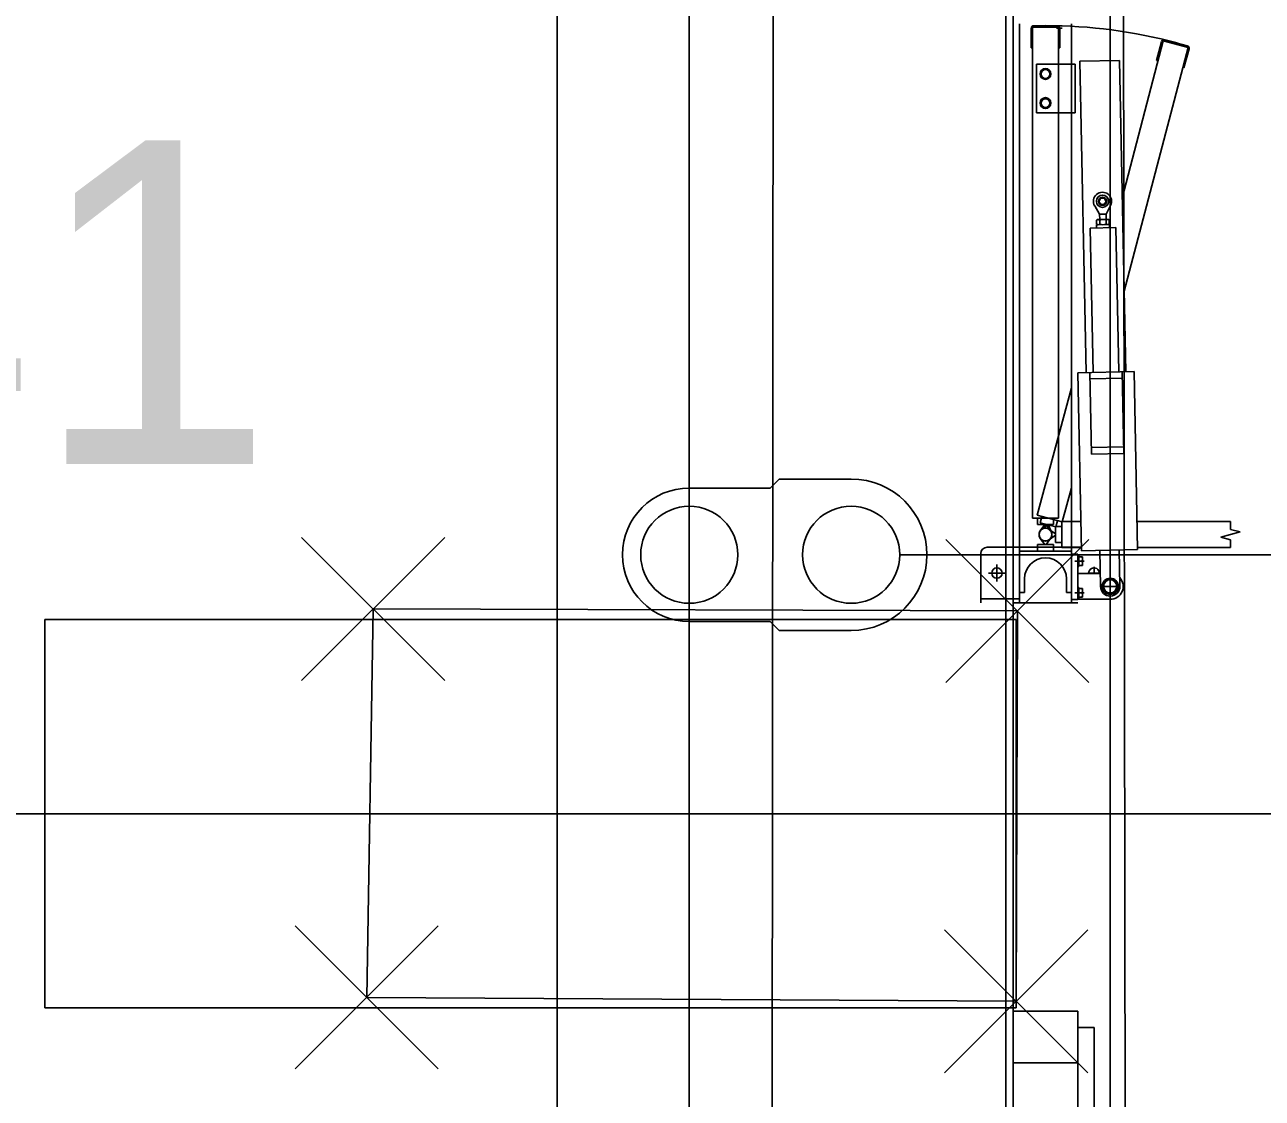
# Model space of a CAD drawing. Extents: x -264205 to -263659, y -1242401 to -1242060.
# Drawn here: x -263796.569 to -263794.658, y -1242147.322 to -1242145.663 of the extents above; entities that cross this region are included whole.
import ezdxf

# ---------------------------------------------------------------- set-up
doc = ezdxf.new("R2010")
doc.units = 0
for name, color, linetype in [('BOD_CISLO', 7, 'Continuous'), ('BOD_SYMBOL', 7, 'Continuous'), ('KFA_SO_10-1_BETONOVE_STLPY', 7, 'Continuous'), ('KFA_SO_10-1_PLACHTY', 7, 'Continuous'), ('KFA_SO_10-1_STRECHY', 7, 'Continuous'), ('KFA_SO_10-1_TRIBUNA_C_OBVOD', 7, 'Continuous'), ('OBRUBNIKY_KOMUNIKACIE_PROJEKT', 7, 'Continuous'), ('OSI_STAVBY_KFA', 7, 'Continuous'), ('SITUACIA_DSP_2D', 7, 'Continuous')]:
    doc.layers.add(name, color=color, linetype=linetype)

msp = doc.modelspace()

# ---------------------------------------------------------------- linework, layer by layer
at = {"layer": 'BOD_SYMBOL'}
for p, q in [((-263796.1415, -1242146.6765), (-263795.9205, -1242146.4555)), ((-263795.9205, -1242146.6765), (-263796.1415, -1242146.4555)), ((-263795.1465, -1242146.6795), (-263794.9255, -1242146.4585)), ((-263794.9255, -1242146.6795), (-263795.1465, -1242146.4585)), ((-263796.1515, -1242147.2765), (-263795.9305, -1242147.0555)), ((-263795.9305, -1242147.2765), (-263796.1515, -1242147.0555)), ((-263795.1485, -1242147.2825), (-263794.9275, -1242147.0615)), ((-263794.9275, -1242147.2825), (-263795.1485, -1242147.0615))]:
    msp.add_line(p, q, dxfattribs=at)
at = {"layer": 'KFA_SO_10-1_BETONOVE_STLPY'}
msp.add_lwpolyline([(-263795.036, -1242146.569), (-263795.038, -1242147.172), (-263796.041, -1242147.166), (-263796.031, -1242146.566)], close=True, dxfattribs=at)
at = {"layer": 'KFA_SO_10-1_PLACHTY'}
msp.add_line((-263794.851, -1242160.594), (-263794.89, -1242133.187), dxfattribs=at)
msp.add_lwpolyline([(-263795.396, -1242226.823), (-263795.427, -1242195.892), (-263795.456, -1242167.905), (-263795.427, -1242160.909), (-263795.402, -1242132.887), (-263795.428, -1242101.98)], dxfattribs=at)
at = {"layer": 'KFA_SO_10-1_STRECHY'}
msp.add_line((-263795.734, -1242227.196), (-263795.754, -1242101.588), dxfattribs=at)
at = {"layer": 'KFA_SO_10-1_TRIBUNA_C_OBVOD'}
msp.add_lwpolyline([(-263795.284, -1242101.267), (-263795.051, -1242101.819), (-263795.059, -1242226.991), (-263795.286, -1242227.548)], dxfattribs=at)
at = {"layer": 'OBRUBNIKY_KOMUNIKACIE_PROJEKT'}
msp.add_line((-263794.8928, -1242101.3822), (-263794.8928, -1242227.3822), dxfattribs=at)
at = {"layer": 'OSI_STAVBY_KFA'}
for p, q in [((-263795.5428, -1242083.2372), (-263795.5428, -1242246.7072)), ((-263792.6528, -1242146.8822), (-263909.3428, -1242146.8822))]:
    msp.add_line(p, q, dxfattribs=at)
at = {"layer": 'SITUACIA_DSP_2D'}
for p, q in [((-263794.8928, -1242101.3822), (-263794.8928, -1242227.3822)), ((-263795.0428, -1242101.7691), (-263795.0428, -1242226.9954)), ((-263795.0327, -1242145.662), (-263795.0327, -1242146.5565)), ((-263795.0147, -1242145.669), (-263795.0147, -1242145.699)), ((-263795.0127, -1242145.667), (-263795.0127, -1242146.4255)), ((-263794.9727, -1242145.667), (-263795.0127, -1242145.667)), ((-263794.9747, -1242145.665), (-263795.0107, -1242145.665)), ((-263794.9757, -1242145.6688), (-263794.9667, -1242145.6688)), ((-263794.9727, -1242145.667), (-263794.9727, -1242146.4255)), ((-263794.9707, -1242145.669), (-263794.9707, -1242145.699)), ((-263794.9527, -1242145.662), (-263794.9527, -1242146.5565)), ((-263794.9698, -1242145.6841), (-263794.9727, -1242145.6841)), ((-263794.8111, -1242145.6881), (-263794.8742, -1242145.9312)), ((-263794.8213, -1242145.7185), (-263794.8136, -1242145.6896)), ((-263794.8111, -1242145.6881), (-263794.7725, -1242145.6985)), ((-263794.8087, -1242145.6867), (-263794.7739, -1242145.696)), ((-263795.0127, -1242145.699), (-263795.0147, -1242145.699)), ((-263794.9707, -1242145.699), (-263794.9727, -1242145.699)), ((-263794.7725, -1242145.6985), (-263794.8713, -1242146.0751)), ((-263794.771, -1242145.7009), (-263794.7788, -1242145.7299)), ((-263795.0067, -1242145.7245), (-263795.0067, -1242145.7995)), ((-263794.9527, -1242145.7245), (-263795.0067, -1242145.7245)), ((-263794.9927, -1242145.7317), (-263794.9995, -1242145.7356)), ((-263794.9859, -1242145.7356), (-263794.9927, -1242145.7317)), ((-263794.9467, -1242145.7245), (-263794.9527, -1242145.7245)), ((-263794.9467, -1242145.7245), (-263794.9467, -1242145.7995)), ((-263794.9394, -1242145.7198), (-263794.8784, -1242145.7186)), ((-263794.9394, -1242145.7198), (-263794.9298, -1242146.2007)), ((-263794.8688, -1242146.1995), (-263794.8784, -1242145.7186)), ((-263794.8194, -1242145.719), (-263794.8213, -1242145.7185)), ((-263794.7788, -1242145.7299), (-263794.7807, -1242145.7294)), ((-263794.9995, -1242145.7356), (-263794.9995, -1242145.7435)), ((-263794.9995, -1242145.7435), (-263794.9927, -1242145.7474)), ((-263794.9927, -1242145.7474), (-263794.9859, -1242145.7435)), ((-263794.9859, -1242145.7435), (-263794.9859, -1242145.7356)), ((-263794.9927, -1242145.7767), (-263794.9995, -1242145.7806)), ((-263794.9995, -1242145.7806), (-263794.9995, -1242145.7885)), ((-263794.9995, -1242145.7885), (-263794.9927, -1242145.7924)), ((-263794.9859, -1242145.7806), (-263794.9927, -1242145.7767)), ((-263794.9927, -1242145.7924), (-263794.9859, -1242145.7885)), ((-263794.9859, -1242145.7885), (-263794.9859, -1242145.7806)), ((-263794.9527, -1242145.7995), (-263795.0067, -1242145.7995)), ((-263794.9467, -1242145.7995), (-263794.9527, -1242145.7995)), ((-263794.9092, -1242145.9562), (-263794.9167, -1242145.9431)), ((-263794.8992, -1242145.956), (-263794.8922, -1242145.9426)), ((-263794.9125, -1242145.9645), (-263794.9138, -1242145.9653)), ((-263794.8955, -1242145.9641), (-263794.9125, -1242145.9645)), ((-263794.9092, -1242145.9562), (-263794.8992, -1242145.956)), ((-263794.9092, -1242145.9562), (-263794.909, -1242145.9644)), ((-263794.8992, -1242145.956), (-263794.899, -1242145.9642)), ((-263794.8955, -1242145.9641), (-263794.8942, -1242145.9649)), ((-263794.8838, -1242145.9769), (-263794.9238, -1242145.9777)), ((-263794.9238, -1242145.9777), (-263794.9193, -1242146.2005)), ((-263794.8939, -1242145.9721), (-263794.9139, -1242145.9725)), ((-263794.9139, -1242145.9725), (-263794.9138, -1242145.9775)), ((-263794.9138, -1242145.9653), (-263794.9137, -1242145.9717)), ((-263794.9124, -1242145.9725), (-263794.9137, -1242145.9717)), ((-263794.8954, -1242145.9721), (-263794.9124, -1242145.9725)), ((-263794.9089, -1242145.9652), (-263794.9088, -1242145.9716)), ((-263794.8991, -1242145.965), (-263794.899, -1242145.9714)), ((-263794.8954, -1242145.9721), (-263794.8941, -1242145.9713)), ((-263794.8942, -1242145.9649), (-263794.8941, -1242145.9713)), ((-263794.8939, -1242145.9721), (-263794.8938, -1242145.9771)), ((-263794.8838, -1242145.9769), (-263794.8793, -1242146.1997)), ((-263794.8558, -1242146.1992), (-263794.9428, -1242146.201)), ((-263794.9428, -1242146.201), (-263794.9373, -1242146.4759)), ((-263794.9243, -1242146.2006), (-263794.9218, -1242146.3266)), ((-263794.8741, -1242146.2096), (-263794.9241, -1242146.2106)), ((-263794.8743, -1242146.1996), (-263794.8718, -1242146.3256)), ((-263794.8504, -1242146.4742), (-263794.8558, -1242146.1992)), ((-263794.9527, -1242146.2245), (-263795.0055, -1242146.4212)), ((-263794.872, -1242146.3156), (-263794.922, -1242146.3166)), ((-263794.8718, -1242146.3256), (-263794.9218, -1242146.3266)), ((-263795.4178, -1242146.3792), (-263795.4038, -1242146.3652)), ((-263795.2928, -1242146.3652), (-263795.4038, -1242146.3652)), ((-263795.4038, -1242146.3652), (-263795.2928, -1242146.3652)), ((-263795.5428, -1242146.3792), (-263795.4178, -1242146.3792)), ((-263794.9527, -1242146.379), (-263794.9668, -1242146.4316)), ((-263795.0055, -1242146.4212), (-263794.9668, -1242146.4316)), ((-263794.9982, -1242146.4232), (-263795.0008, -1242146.4328)), ((-263794.9727, -1242146.4255), (-263795.0127, -1242146.4255)), ((-263795.0052, -1242146.4255), (-263795.0052, -1242146.4355)), ((-263795.0052, -1242146.4255), (-263794.9802, -1242146.4255)), ((-263795.0052, -1242146.4355), (-263794.9802, -1242146.4355)), ((-263794.9767, -1242146.4393), (-263795.0008, -1242146.4328)), ((-263795.0008, -1242146.4451), (-263794.9937, -1242146.4355)), ((-263794.9897, -1242146.4358), (-263794.999, -1242146.4432)), ((-263794.9937, -1242146.4355), (-263794.9917, -1242146.4355)), ((-263794.9917, -1242146.4355), (-263794.9847, -1242146.4451)), ((-263794.9878, -1242146.4363), (-263794.9897, -1242146.4358)), ((-263794.9834, -1242146.4474), (-263794.9878, -1242146.4363)), ((-263794.9802, -1242146.4255), (-263794.9802, -1242146.4355)), ((-263794.9772, -1242146.4635), (-263794.9772, -1242146.4385)), ((-263794.9672, -1242146.4385), (-263794.9772, -1242146.4385)), ((-263794.9741, -1242146.4296), (-263794.9767, -1242146.4393)), ((-263794.9672, -1242146.431), (-263794.9672, -1242146.471)), ((-263794.9382, -1242146.431), (-263794.9672, -1242146.431)), ((-263794.9672, -1242146.4635), (-263794.9672, -1242146.4385)), ((-263794.7071, -1242146.431), (-263794.8512, -1242146.431)), ((-263794.7071, -1242146.443), (-263794.7071, -1242146.431)), ((-263794.9937, -1242146.4665), (-263795.0008, -1242146.457)), ((-263794.9847, -1242146.457), (-263794.9917, -1242146.4665)), ((-263794.9772, -1242146.45), (-263794.9868, -1242146.443)), ((-263794.9868, -1242146.4591), (-263794.9772, -1242146.452)), ((-263794.9772, -1242146.452), (-263794.9772, -1242146.45)), ((-263794.7221, -1242146.4551), (-263794.6921, -1242146.447)), ((-263794.7071, -1242146.4591), (-263794.7221, -1242146.4551)), ((-263794.6921, -1242146.447), (-263794.7071, -1242146.443)), ((-263794.7071, -1242146.471), (-263794.7071, -1242146.4591)), ((-263795.0927, -1242146.5565), (-263795.0927, -1242146.4805)), ((-263795.0327, -1242146.4705), (-263795.0827, -1242146.4705)), ((-263794.9527, -1242146.4705), (-263795.0327, -1242146.4705)), ((-263794.9527, -1242146.4765), (-263795.0327, -1242146.4765)), ((-263795.0052, -1242146.4665), (-263794.9802, -1242146.4665)), ((-263795.0052, -1242146.4765), (-263795.0052, -1242146.4665)), ((-263795.0052, -1242146.4765), (-263794.9802, -1242146.4765)), ((-263794.9917, -1242146.4665), (-263794.9937, -1242146.4665)), ((-263794.9802, -1242146.4765), (-263794.9802, -1242146.4665)), ((-263794.9672, -1242146.4635), (-263794.9772, -1242146.4635)), ((-263794.9374, -1242146.471), (-263794.9672, -1242146.471)), ((-263794.9375, -1242146.4705), (-263794.9527, -1242146.4705)), ((-263794.9373, -1242146.4759), (-263794.8504, -1242146.4742)), ((-263794.9089, -1242146.4753), (-263794.9077, -1242146.5313)), ((-263794.8777, -1242146.5307), (-263794.8789, -1242146.4747)), ((-263794.7071, -1242146.471), (-263794.8504, -1242146.471)), ((-263795.2178, -1242146.4822), (-263790.3642, -1242146.4822)), ((-263795.0677, -1242146.5235), (-263795.0677, -1242146.4975)), ((-263794.9527, -1242146.4815), (-263794.9427, -1242146.4815)), ((-263794.9527, -1242146.5515), (-263794.9527, -1242146.4815)), ((-263794.9329, -1242146.492), (-263794.9472, -1242146.492)), ((-263794.9427, -1242146.5515), (-263794.9427, -1242146.4815)), ((-263794.9427, -1242146.4836), (-263794.9427, -1242146.5004)), ((-263794.941, -1242146.4836), (-263794.9427, -1242146.4836)), ((-263794.941, -1242146.4836), (-263794.941, -1242146.5004)), ((-263794.941, -1242146.4852), (-263794.941, -1242146.4988)), ((-263794.9355, -1242146.4852), (-263794.941, -1242146.4852)), ((-263794.941, -1242146.492), (-263794.9364, -1242146.492)), ((-263794.941, -1242146.4988), (-263794.9355, -1242146.4988)), ((-263794.9355, -1242146.4988), (-263794.9355, -1242146.4852)), ((-263795.0547, -1242146.5105), (-263795.0807, -1242146.5105)), ((-263794.941, -1242146.5004), (-263794.9427, -1242146.5004)), ((-263794.9427, -1242146.511), (-263794.9081, -1242146.511)), ((-263794.9082, -1242146.5105), (-263794.9273, -1242146.5105)), ((-263794.9177, -1242146.511), (-263794.9177, -1242146.5009)), ((-263794.8927, -1242146.5466), (-263794.8927, -1242146.5154)), ((-263795.0252, -1242146.5195), (-263795.0252, -1242146.5405)), ((-263794.9602, -1242146.5195), (-263794.9602, -1242146.5405)), ((-263794.9427, -1242146.5326), (-263794.9427, -1242146.5494)), ((-263794.941, -1242146.5326), (-263794.9427, -1242146.5326)), ((-263794.941, -1242146.5326), (-263794.941, -1242146.5494)), ((-263794.941, -1242146.5342), (-263794.941, -1242146.5478)), ((-263794.9355, -1242146.5342), (-263794.941, -1242146.5342)), ((-263794.9355, -1242146.5478), (-263794.9355, -1242146.5342)), ((-263794.8771, -1242146.531), (-263794.9083, -1242146.531)), ((-263794.9045, -1242146.531), (-263794.8986, -1242146.5208)), ((-263794.8986, -1242146.5412), (-263794.9045, -1242146.531)), ((-263794.8986, -1242146.5208), (-263794.8869, -1242146.5208)), ((-263794.8869, -1242146.5208), (-263794.881, -1242146.531)), ((-263794.881, -1242146.531), (-263794.8869, -1242146.5412)), ((-263795.0327, -1242146.5505), (-263795.0927, -1242146.5505)), ((-263795.0427, -1242146.5565), (-263794.9427, -1242146.5565)), ((-263795.0252, -1242146.5405), (-263795.0327, -1242146.5405)), ((-263794.9527, -1242146.5405), (-263794.9602, -1242146.5405)), ((-263794.9527, -1242146.5515), (-263794.9427, -1242146.5515)), ((-263794.9329, -1242146.541), (-263794.9472, -1242146.541)), ((-263794.941, -1242146.5494), (-263794.9427, -1242146.5494)), ((-263794.9427, -1242146.551), (-263794.8927, -1242146.551)), ((-263794.941, -1242146.541), (-263794.9364, -1242146.541)), ((-263794.941, -1242146.5478), (-263794.9355, -1242146.5478)), ((-263794.8869, -1242146.5412), (-263794.8986, -1242146.5412)), ((-263795.0378, -1242146.5823), (-263796.5378, -1242146.5823)), ((-263796.5378, -1242146.5823), (-263796.5378, -1242147.1823)), ((-263795.5428, -1242146.5852), (-263795.4178, -1242146.5852)), ((-263795.4178, -1242146.5852), (-263795.4038, -1242146.5992)), ((-263795.0378, -1242147.1823), (-263795.0378, -1242146.5823)), ((-263795.4038, -1242146.5992), (-263795.2928, -1242146.5992)), ((-263796.5378, -1242147.1823), (-263795.0378, -1242147.1823)), ((-263795.0427, -1242147.2673), (-263795.0427, -1242147.1873)), ((-263795.0427, -1242147.1873), (-263794.9427, -1242147.1873)), ((-263794.9427, -1242147.1873), (-263794.9427, -1242147.2273)), ((-263794.9427, -1242149.3123), (-263794.9427, -1242147.2123)), ((-263794.9427, -1242147.2123), (-263794.9177, -1242147.2123)), ((-263794.9177, -1242147.2123), (-263794.9177, -1242149.3123)), ((-263794.9427, -1242147.2273), (-263794.9427, -1242147.2673)), ((-263794.9427, -1242147.2673), (-263795.0427, -1242147.2673))]:
    msp.add_line(p, q, dxfattribs=at)
for centre, radius in [((-263794.9927, -1242145.7395), 0.0084), ((-263794.9927, -1242145.7395), 0.0068), ((-263794.9927, -1242145.7845), 0.0084), ((-263794.9927, -1242145.7845), 0.0068), ((-263794.9046, -1242145.9362), 0.00952), ((-263794.9046, -1242145.9362), 0.00645), ((-263794.9046, -1242145.9362), 0.005), ((-263795.5428, -1242146.4822), 0.075), ((-263795.2928, -1242146.4822), 0.075), ((-263795.0677, -1242146.5105), 0.008), ((-263794.8927, -1242146.531), 0.0126), ((-263794.8927, -1242146.531), 0.0102)]:
    msp.add_circle(centre, radius, dxfattribs=at)
for centre, radius, start, end in [((-263795.0107, -1242145.669), 0.004, 90, 180), ((-263794.9927, -1242146.451), 0.7862, 75, 90), ((-263794.9747, -1242145.669), 0.004, 0, 90), ((-263794.8097, -1242145.6906), 0.004, 75, 165), ((-263794.7749, -1242145.6999), 0.004, 345, 75), ((-263794.9046, -1242145.9362), 0.014, 332.4029, 209.8771), ((-263794.9113, -1242145.9688), 0.00432, 56.5466, 125.7334), ((-263794.9037, -1242145.9804), 0.0161, 73.4401, 108.8399), ((-263794.8966, -1242145.9685), 0.00432, 56.5466, 125.7334), ((-263794.9113, -1242145.9681), 0.00432, 236.5466, 305.7334), ((-263794.9042, -1242145.9562), 0.0161, 253.4401, 288.8399), ((-263794.8991, -1242145.965), 0.0001, 181.14, 250.3268), ((-263794.899, -1242145.9714), 0.0001, 111.9532, 181.14), ((-263794.8966, -1242145.9678), 0.00432, 236.5466, 305.7334), ((-263795.2928, -1242146.4822), 0.117, 270, 90), ((-263795.5428, -1242146.4822), 0.103, 90, 270), ((-263794.9927, -1242146.451), 0.01, 323.6139, 216.3861), ((-263794.9927, -1242146.451), 0.01, 53.6139, 306.3861), ((-263794.9927, -1242146.451), 0.01, 128.6139, 21.3861), ((-263794.9927, -1242146.451), 0.01, 143.6139, 36.3861), ((-263795.0827, -1242146.4805), 0.01, 90, 180), ((-263794.9927, -1242146.5195), 0.0325, 0, 180), ((-263794.9423, -1242146.4886), 0.0068, 330, 30), ((-263794.9423, -1242146.4954), 0.0068, 330, 30), ((-263794.9177, -1242146.5105), 0.008, 356.4167, 183.5833), ((-263794.8927, -1242146.531), 0.02, 270, 42.5496), ((-263794.9423, -1242146.5376), 0.0068, 330, 30), ((-263794.8927, -1242146.531), 0.015, 181.14, 1.14), ((-263794.9423, -1242146.5444), 0.0068, 330, 30)]:
    msp.add_arc(centre, radius, start, end, dxfattribs=at)

# ---------------------------------------------------------------- texts
at = {"layer": 'BOD_CISLO'}
msp.add_text('241', height=0.5, dxfattribs=at).set_placement((-263797.2996, -1242146.3422))

doc.saveas('drawing.dxf')
